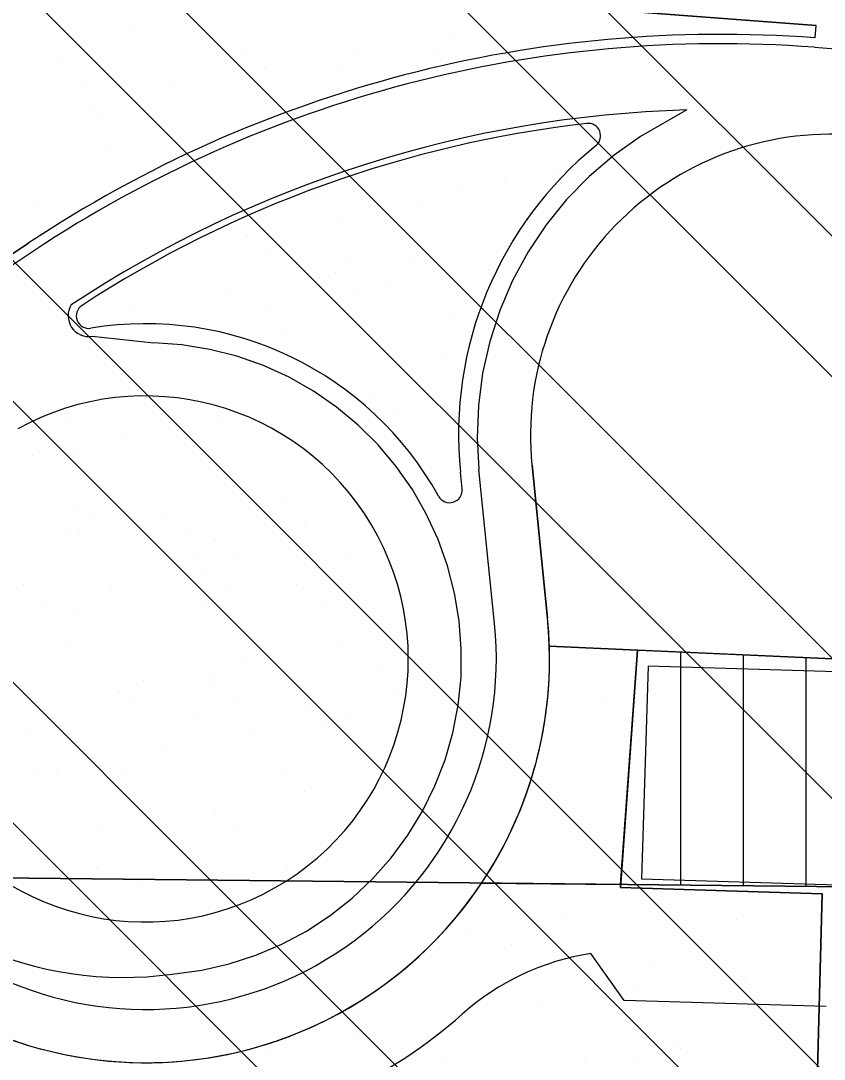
# Model space of a CAD drawing. Extents: x 419109 to 421295, y 4452223 to 4457798.
# Drawn here: x 421021.1 to 421149.4, y 4454973.1 to 4455138.9 of the extents above; entities that cross this region are included whole.
import ezdxf

# ---------------------------------------------------------------- set-up
doc = ezdxf.new("R2010")
doc.units = 0
for name, color, linetype in [('0_PLAN_ONAMA_İLAVE_SINIRI', 7, 'Continuous'), ('ADA', 7, 'Continuous'), ('ADAKENARI', 7, 'Continuous'), ('Default', 7, 'Continuous'), ('PAFTALAMA', 7, 'Continuous'), ('PL_AYA_PARK_DINLENME', 7, 'Continuous'), ('PL_K_TALI_IS_MRK', 7, 'Continuous'), ('PL_K_YONETIM', 7, 'Continuous'), ('PL_KON_MEV_350', 7, 'Continuous'), ('SN_TR_SIVILASMA', 7, 'Continuous'), ('TR_ORTAYOGUNKONUT', 7, 'Continuous'), ('TR_PARKALANI', 7, 'Continuous'), ('TR_TALIISMERK', 7, 'Continuous'), ('TR_YONETIMMERK', 7, 'Continuous')]:
    doc.layers.add(name, color=color, linetype=linetype)

# ---------------------------------------------------------------- blocks, each defined once
blk = doc.blocks.new('POINT_DISPLAY')
at = {"layer": 'Default'}
blk.add_line((0, 0), (0, 0), dxfattribs=at)

msp = doc.modelspace()

# ---------------------------------------------------------------- linework, layer by layer
at = {"layer": '0_PLAN_ONAMA_İLAVE_SINIRI'}
for p, q in [((421121.23, 4455035.87), (421120.2, 4455001.88)), ((421233.12, 4455032.48), (421121.23, 4455035.87)), ((421120.2, 4455001.88), (421159.18, 4455000.7)), ((421117.43, 4454982.46), (421112.07, 4454989.96)), ((421149.66, 4454981.49), (421117.43, 4454982.46))]:
    msp.add_line(p, q, dxfattribs=at)
for centre, radius, start, end in [((421118.17, 4454950.43), 40, 98.7602, 131.7013), ((421041, 4455037.03), 76, 276.9549, 311.7013)]:
    msp.add_arc(centre, radius, start, end, dxfattribs=at)
at = {"layer": 'ADA'}
for p, q in [((421105.46, 4455039.06), (421211.42, 4455034.3)), ((421116.82, 4455000.49), (421119.56, 4455038.43)), ((421144.74, 4454838.14), (421149.05, 4454999.51))]:
    msp.add_line(p, q, dxfattribs=at)
at = {"layer": 'ADAKENARI'}
for p, q in [((421050.22, 4455145.56), (421148.07, 4455138.17)), ((421147.92, 4455136.17), (421148.07, 4455138.17)), ((421147.81, 4455134.68), (421220.25, 4455129.2)), ((421127.4, 4455124.66), (421120.04, 4455120.43)), ((421120.04, 4455120.43), (421115.8, 4455117.44)), ((421115.8, 4455117.44), (421111.85, 4455114.06)), ((421111.85, 4455114.06), (421108.22, 4455110.35)), ((421108.22, 4455110.35), (421104.95, 4455106.31)), ((421104.95, 4455106.31), (421102.07, 4455101.99)), ((421022.27, 4455103.39), (420969.21, 4455068.18)), ((421023.1, 4455102.14), (420970.05, 4455066.94)), ((421102.07, 4455101.99), (421099.59, 4455097.42)), ((421099.59, 4455097.42), (421097.55, 4455092.65)), ((421097.55, 4455092.65), (421095.95, 4455087.71)), ((421032.47, 4455088.53), (421042.32, 4455087.48)), ((421046.79, 4455087.16), (421042.32, 4455087.48)), ((421051.23, 4455086.44), (421046.79, 4455087.16)), ((421095.95, 4455087.71), (421094.81, 4455082.64)), ((421055.58, 4455085.33), (421051.23, 4455086.44)), ((421059.81, 4455083.84), (421055.58, 4455085.33)), ((421063.9, 4455081.98), (421059.81, 4455083.84)), ((421067.8, 4455079.76), (421063.9, 4455081.98)), ((421094.81, 4455082.64), (421094.14, 4455077.49)), ((421071.5, 4455077.21), (421067.8, 4455079.76)), ((421074.95, 4455074.34), (421071.5, 4455077.21)), ((421094.14, 4455077.49), (421093.95, 4455072.3)), ((421078.13, 4455071.17), (421074.95, 4455074.34)), ((421093.95, 4455072.3), (421094.22, 4455067.27)), ((421081.02, 4455067.73), (421078.13, 4455071.17)), ((421083.59, 4455064.05), (421081.02, 4455067.73)), ((421091.52, 4455064.15), (421091.26, 4455066.81)), ((421096.71, 4455042.67), (421094.22, 4455067.27)), ((421105.17, 4455043.52), (421102.7, 4455067.97)), ((421085.82, 4455060.15), (421083.59, 4455064.05)), ((421087.7, 4455056.08), (421085.82, 4455060.15)), ((421089.21, 4455051.85), (421087.7, 4455056.08)), ((421090.34, 4455047.5), (421089.21, 4455051.85)), ((421091.07, 4455043.07), (421090.34, 4455047.5)), ((421091.41, 4455038.59), (421091.07, 4455043.07)), ((421091.36, 4455034.1), (421091.41, 4455038.59)), ((421090.9, 4455029.64), (421091.36, 4455034.1)), ((421090.05, 4455025.23), (421090.9, 4455029.64)), ((421088.81, 4455020.91), (421090.05, 4455025.23)), ((421087.19, 4455016.73), (421088.81, 4455020.91)), ((421085.21, 4455012.7), (421087.19, 4455016.73)), ((421082.87, 4455008.86), (421085.21, 4455012.7)), ((421080.21, 4455005.25), (421082.87, 4455008.86)), ((421077.23, 4455001.89), (421080.21, 4455005.25)), ((421073.97, 4454998.8), (421077.23, 4455001.89)), ((421116.82, 4455000.49), (421149.05, 4454999.51)), ((421070.45, 4454996.02), (421073.97, 4454998.8)), ((421066.69, 4454993.56), (421070.45, 4454996.02)), ((421062.73, 4454991.44), (421066.69, 4454993.56)), ((421058.6, 4454989.69), (421062.73, 4454991.44)), ((421054.32, 4454988.31), (421058.6, 4454989.69)), ((421045.25, 4454986.67), (421049.95, 4454987.31)), ((421049.95, 4454987.31), (421054.32, 4454988.31))]:
    msp.add_line(p, q, dxfattribs=at)
for centre, radius, start, end in [((421132.85, 4454936.74), 200, 85.679, 123.5681), ((421132.85, 4454936.74), 198.5, 85.679, 123.5681), ((421132.85, 4454936.74), 188, 91.6624, 123.4877), ((421132.85, 4454936.74), 187, 96.5778, 123.0599), ((421111.66, 4455120.52), 2, 309.1078, 96.5778), ((421150.45, 4455072.8), 48, 85.679, 185.7757), ((421150.45, 4455072.8), 59.5, 129.1078, 185.7757), ((421031.93, 4455091.79), 3.31, 148.1705, 279.4006), ((421031.93, 4455091.79), 2, 123.0599, 279.4006), ((421041, 4455037.03), 53.5, 29.0072, 99.4006), ((421040.94, 4455037), 42, 214.0254, 119.0131), ((421089.53, 4455063.95), 2, 209.0072, 5.7757), ((421041, 4455037.03), 64.5, 247.1692, 5.7757), ((421041, 4455037.03), 56, 247.1692, 5.7757), ((421037.49, 4455043.9), 57.75, 214.0256, 277.7243)]:
    msp.add_arc(centre, radius, start, end, dxfattribs=at)
at = {"layer": 'PAFTALAMA'}
msp.add_line((421266.41, 4454999.4), (419138.44, 4455021.89), dxfattribs=at)
msp.add_lwpolyline([(419168.18, 4457798.01), (419138.44, 4455021.89), (421266.41, 4454999.4), (421295.36, 4457775.52)], dxfattribs=at)
at = {"layer": 'PL_AYA_PARK_DINLENME'}
for p, q in [((421148.07, 4455138.17), (421050.22, 4455145.56)), ((421147.92, 4455136.17), (421148.07, 4455138.17)), ((420969.21, 4455068.18), (421022.27, 4455103.39)), ((421091.52, 4455064.15), (421091.26, 4455066.81)), ((421119.56, 4455038.43), (421105.46, 4455039.06)), ((421116.82, 4455000.49), (421119.56, 4455038.43)), ((421149.05, 4454999.51), (421116.82, 4455000.49))]:
    msp.add_line(p, q, dxfattribs=at)
msp.add_lwpolyline([(421144.74, 4454838.14), (421146.46, 4454902.71), (421149.05, 4454999.51)], dxfattribs=at)
for centre, radius, start, end in [((421132.85, 4454936.74), 200, 85.679, 123.5681), ((421132.85, 4454936.74), 187, 96.5778, 123.0599), ((421111.66, 4455120.52), 2, 309.1078, 96.5778), ((421150.45, 4455072.8), 59.5, 129.1078, 185.7757), ((421031.93, 4455091.79), 2, 123.0599, 279.4006), ((421041, 4455037.03), 53.5, 29.0072, 99.4006), ((421040.94, 4455037), 42, 214.0254, 119.0131), ((421089.53, 4455063.95), 2, 209.0072, 5.7757), ((421041, 4455037.03), 64.5, 263.1405, 1.8021)]:
    msp.add_arc(centre, radius, start, end, dxfattribs=at)
at = {"layer": 'PL_K_TALI_IS_MRK'}
for p, q in [((421102.7, 4455067.97), (421105.17, 4455043.52)), ((421105.46, 4455039.06), (421119.56, 4455038.43))]:
    msp.add_line(p, q, dxfattribs=at)
for points in [[(421119.56, 4455038.43), (421126.46, 4455038.12), (421136.46, 4455037.67), (421146.46, 4455037.22)], [(421146.46, 4455037.22), (421156.46, 4455036.77), (421166.46, 4455036.32), (421176.46, 4455035.87), (421186.46, 4455035.42)]]:
    msp.add_lwpolyline(points, dxfattribs=at)
for centre, radius, start, end in [((421150.45, 4455072.8), 48, 85.679, 185.7757), ((421041, 4455037.03), 64.5, 1.8021, 5.7757)]:
    msp.add_arc(centre, radius, start, end, dxfattribs=at)
at = {"layer": 'PL_K_YONETIM'}
msp.add_arc((421041, 4455037.03), 64.5, 247.1692, 263.1405, dxfattribs=at)
at = {"layer": 'PL_KON_MEV_350'}
for p, q in [((421119.56, 4455038.43), (421116.82, 4455000.49)), ((421211.42, 4455034.3), (421119.56, 4455038.43)), ((421116.82, 4455000.49), (421149.05, 4454999.51)), ((421149.05, 4454999.51), (421146.46, 4454902.71))]:
    msp.add_line(p, q, dxfattribs=at)
at = {"layer": 'SN_TR_SIVILASMA'}
for p, q in [((421255.58, 4454999.52), (420079.94, 4456175.16)), ((421232.89, 4454999.76), (420079.94, 4456152.71)), ((421187.51, 4455000.24), (420079.94, 4456107.81)), ((421164.82, 4455000.48), (420095.66, 4456069.64)), ((421119.44, 4455000.96), (420129.33, 4455991.06)), ((421096.75, 4455001.2), (420145.11, 4455952.83)), ((421051.37, 4455001.68), (420175.05, 4455878)), ((421028.68, 4455001.92), (420190.02, 4455840.58)), ((421263.98, 4454766.61), (421028.68, 4455001.92)), ((421264.21, 4454788.83), (421051.37, 4455001.68)), ((421264.68, 4454833.27), (421096.75, 4455001.2)), ((421264.91, 4454855.49), (421119.44, 4455000.96))]:
    msp.add_line(p, q, dxfattribs=at)
at = {"layer": 'TR_ORTAYOGUNKONUT'}
for p, q in [((421126.46, 4455000.88), (421126.46, 4455038.12)), ((421136.46, 4455000.78), (421136.46, 4455037.67)), ((421146.46, 4455000.67), (421146.46, 4455037.22))]:
    msp.add_line(p, q, dxfattribs=at)
at = {"layer": 'TR_TALIISMERK'}
for p, q in [((421102.7, 4455067.97), (421105.17, 4455043.52)), ((421119.56, 4455038.43), (421105.46, 4455039.06)), ((421116.85, 4455000.98), (421119.56, 4455038.43)), ((421136.46, 4455037.67), (421146.46, 4455037.22)), ((421116.85, 4455000.98), (421094.64, 4455001.22)), ((421094.64, 4455001.22), (421116.85, 4455000.98)), ((421116.82, 4455000.49), (421116.85, 4455000.98)), ((421149.05, 4454999.51), (421116.82, 4455000.49)), ((421146.46, 4454902.71), (421149.05, 4454999.51))]:
    msp.add_line(p, q, dxfattribs=at)
for points in [[(421105.46, 4455039.06), (421119.56, 4455038.43), (421126.46, 4455038.12), (421136.46, 4455037.67)], [(421146.46, 4455037.22), (421156.46, 4455036.77), (421166.46, 4455036.32), (421176.46, 4455035.87)]]:
    msp.add_lwpolyline(points, dxfattribs=at)
for centre, radius, start, end in [((421150.45, 4455072.8), 48, 85.679, 185.7757), ((421041, 4455037.03), 64.5, 1.8021, 5.7757), ((421041, 4455037.03), 64.5, 326.2698, 1.8021), ((421041, 4455037.03), 64.5, 263.1405, 326.2698)]:
    msp.add_arc(centre, radius, start, end, dxfattribs=at)

# ---------------------------------------------------------------- block references
at = {"layer": 'TR_PARKALANI', "xscale": 0.1, "yscale": 0.10000000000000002}
for p in [(421038.59, 4455137.82), (421089.56, 4455136.66), (421056.91, 4455134.44), (421074.79, 4455134.05), (421087.32, 4455134.16), (421027.65, 4455132.45), (421060.02, 4455131.45), (421071.68, 4455131.84), (421031.44, 4455129.09), (421045.25, 4455128.84), (421034.32, 4455123.47), (421034.38, 4455118.43), (421098.32, 4455113.93), (421106.43, 4455114.65), (421091.65, 4455112.05), (421068.46, 4455110.33), (421022.87, 4455109.42), (421076.88, 4455109.44), (421085.02, 4455109.76), (421071.57, 4455107.33), (421057.29, 4455104.41), (421098.31, 4455103.07), (421060.4, 4455101.42), (421073.53, 4455100.12), (421083.54, 4455100.46), (421065.3, 4455099.44), (421071.26, 4455098.74), (421095.71, 4455099.15), (421068.77, 4455097.86), (421080.07, 4455096.83), (421054, 4455095.25), (421074.37, 4455095.75), (421039.23, 4455092.65), (421060.08, 4455092.83), (421090.2, 4455091.48), (421063.19, 4455089.83), (421075.43, 4455088.88), (421088.82, 4455085.16), (421091.93, 4455082.17), (421077.65, 4455079.25), (421028.8, 4455075.64), (421080.76, 4455076.25), (421052.55, 4455074.69), (421037.77, 4455072.08), (421029.68, 4455070.18), (421023, 4455069.48), (421063.27, 4455061.99), (421029.66, 4455060.5), (421043.62, 4455060.33), (421032.64, 4455059.58), (421066.38, 4455059), (421028.85, 4455057.72), (421030.48, 4455056.89), (421047.41, 4455056.97), (421052.1, 4455056.08), (421055.21, 4455053.08), (421050.28, 4455051.35), (421021.55, 4455048.91), (421035.51, 4455048.74), (421065.12, 4455048.91), (421054.14, 4455048.16), (421025.34, 4455045.56), (421050.35, 4455046.31), (421051.98, 4455045.48), (421068.91, 4455045.56), (421030.03, 4455044.81), (421028.21, 4455039.93), (421071.78, 4455039.93), (421057.01, 4455037.33), (421078.04, 4455035.23), (421040.63, 4455033.56), (421051.61, 4455034.31), (421051.53, 4455033.39), (421081.16, 4455032.23), (421036.84, 4455031.7), (421038.47, 4455030.87), (421055.4, 4455030.95), (421066.87, 4455029.31), (421113.97, 4455029.93), (421021.86, 4455025.86), (421058.27, 4455025.33), (421069.98, 4455026.32), (421043.5, 4455022.72), (421023.87, 4455019.29), (421026.76, 4455019.37), (421038.02, 4455018.79), (421063.27, 4455018.85), (421066.38, 4455015.85), (421052.1, 4455012.93), (421033.42, 4455010.39), (421055.21, 4455009.94), (421110.5, 4455010.24), (421033.16, 4455003.56), (421063.58, 4455003.28), (421040.08, 4455001.41), (421047.94, 4455000.96), (421110.99, 4455001.02), (421025.31, 4454998.81), (421107.89, 4454995.46), (421135.34, 4454995.34), (421092.25, 4454993.14), (421099.5, 4454991.37), (421148.7, 4454990.1), (421121.8, 4454987.93), (421133.92, 4454987.49), (421119.15, 4454984.89), (421136.57, 4454985.33), (421104.38, 4454982.29), (421074.87, 4454980.98), (421089.61, 4454979.68), (421140.58, 4454978.51), (421074.84, 4454977.08), (421125.81, 4454975.91), (421060.06, 4454974.47), (421126.45, 4454974.82), (421088.78, 4454973.45), (421111.04, 4454973.31), (421119.19, 4454973.16)]:
    msp.add_blockref('POINT_DISPLAY', p, dxfattribs=at)
at = {"layer": 'TR_YONETIMMERK', "xscale": 0.1, "yscale": 0.10000000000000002}
for p in [(421032.6, 4455124.94), (421048.57, 4455052.82), (421073.57, 4455052.82), (421048.57, 4455027.82), (421073.57, 4455027.82)]:
    msp.add_blockref('POINT_DISPLAY', p, dxfattribs=at)

doc.saveas('drawing.dxf')
